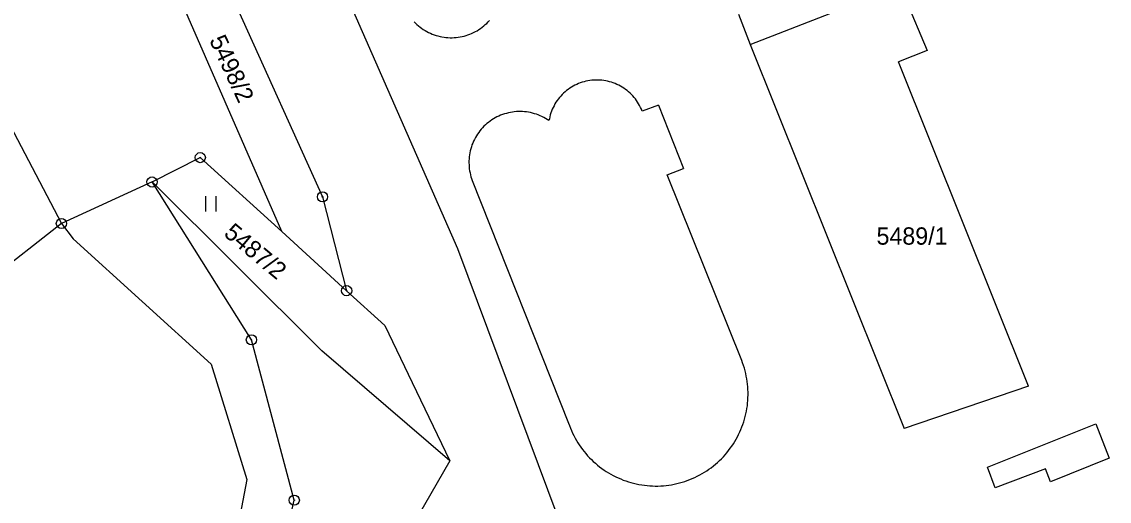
# Model space of a CAD drawing. Extents: x -644096 to -634268, y -1141430 to -1133463.
# Drawn here: x -638321.8 to -638215.2, y -1139852.7 to -1139805.7 of the extents above; entities that cross this region are included whole.
import ezdxf

# ---------------------------------------------------------------- set-up
doc = ezdxf.new("R2010")
doc.units = 0
for name, color, linetype in [('_CIVIL_CONSTRUCTION', 7, 'Continuous'), ('M_Svah_Nasyp', 7, 'Continuous'), ('svrsek_osa_sjezdy', 7, 'Continuous'), ('svrsek_osa_VRT', 7, 'Continuous'), ('terminal_VRT', 7, 'Continuous')]:
    doc.layers.add(name, color=color, linetype=linetype)

msp = doc.modelspace()

# ---------------------------------------------------------------- linework, layer by layer
at = {"layer": '_CIVIL_CONSTRUCTION'}
for centre, radius in [((-638304.27, -1139819.04), 0.5), ((-638304.27, -1139819.04), 0.0303), ((-638309, -1139821.43), 0.5), ((-638309, -1139821.43), 0.0303), ((-638292.3, -1139822.89), 0.5), ((-638292.3, -1139822.89), 0.0303), ((-638317.88, -1139825.5), 0.5), ((-638317.88, -1139825.5), 0.0303), ((-638289.93, -1139832.09), 0.5), ((-638289.93, -1139832.09), 0.0303), ((-638299.26, -1139836.91), 0.5), ((-638299.26, -1139836.91), 0.0303), ((-638295.06, -1139852.64), 0.5), ((-638295.06, -1139852.64), 0.0303)]:
    msp.add_circle(centre, radius, dxfattribs=at)
at = {"layer": 'M_Svah_Nasyp'}
for p, q in [((-638250.38, -1139807.96), (-638238.43, -1139803.28)), ((-638235.16, -1139803.48), (-638233.06, -1139808.55)), ((-638251.55, -1139804.97), (-638250.38, -1139807.96)), ((-638250.38, -1139807.96), (-638235.31, -1139845.61)), ((-638233.06, -1139808.55), (-638235.86, -1139809.63)), ((-638223.11, -1139841.45), (-638235.86, -1139809.63)), ((-638259.37, -1139813.9), (-638260.98, -1139814.47)), ((-638259.37, -1139813.9), (-638256.91, -1139820.11)), ((-638258.52, -1139820.74), (-638256.91, -1139820.11)), ((-638251.22, -1139838.93), (-638258.52, -1139820.74)), ((-638277.62, -1139821.29), (-638268.19, -1139845.07)), ((-638223.11, -1139841.45), (-638235.31, -1139845.61)), ((-638227.15, -1139849.39), (-638216.53, -1139845.14)), ((-638216.53, -1139845.14), (-638215.21, -1139848.52)), ((-638215.21, -1139848.52), (-638220.98, -1139850.84)), ((-638226.38, -1139851.42), (-638227.15, -1139849.39)), ((-638221.47, -1139849.55), (-638226.38, -1139851.42)), ((-638220.98, -1139850.84), (-638221.47, -1139849.55))]:
    msp.add_line(p, q, dxfattribs=at)
for points in [[(-638283.33, -1139805.71), (-638283.19, -1139805.85), (-638283.05, -1139805.99), (-638282.9, -1139806.12), (-638282.74, -1139806.24), (-638282.58, -1139806.36), (-638282.42, -1139806.47), (-638282.25, -1139806.57), (-638282.08, -1139806.67), (-638281.9, -1139806.76), (-638281.72, -1139806.85), (-638281.54, -1139806.93), (-638281.35, -1139806.99), (-638281.17, -1139807.06), (-638280.98, -1139807.11), (-638280.78, -1139807.16), (-638280.59, -1139807.2), (-638280.39, -1139807.23), (-638280.2, -1139807.25), (-638280, -1139807.27), (-638279.8, -1139807.28), (-638279.6, -1139807.28), (-638279.4, -1139807.27), (-638279.21, -1139807.26), (-638279.01, -1139807.23), (-638278.81, -1139807.2), (-638278.62, -1139807.16), (-638278.43, -1139807.12), (-638278.23, -1139807.06), (-638278.05, -1139807), (-638277.86, -1139806.93), (-638277.68, -1139806.86), (-638277.5, -1139806.78), (-638277.32, -1139806.68), (-638277.15, -1139806.59), (-638276.98, -1139806.48), (-638276.82, -1139806.37), (-638276.66, -1139806.26), (-638276.5, -1139806.13), (-638276.35, -1139806), (-638276.2, -1139805.87), (-638276.07, -1139805.73), (-638275.93, -1139805.58)], [(-638260.98, -1139814.47), (-638261.05, -1139814.29), (-638261.14, -1139814.11), (-638261.22, -1139813.94), (-638261.32, -1139813.77), (-638261.42, -1139813.61), (-638261.53, -1139813.45), (-638261.64, -1139813.29), (-638261.76, -1139813.14), (-638261.89, -1139812.99), (-638262.02, -1139812.85), (-638262.16, -1139812.72), (-638262.31, -1139812.59), (-638262.46, -1139812.46), (-638262.61, -1139812.35), (-638262.77, -1139812.24), (-638262.93, -1139812.13), (-638263.1, -1139812.03), (-638263.27, -1139811.94), (-638263.45, -1139811.86), (-638263.62, -1139811.78), (-638263.81, -1139811.71), (-638263.99, -1139811.65), (-638264.18, -1139811.6), (-638264.36, -1139811.55), (-638264.55, -1139811.51), (-638264.74, -1139811.48), (-638264.94, -1139811.46), (-638265.13, -1139811.44), (-638265.32, -1139811.43), (-638265.52, -1139811.43), (-638265.71, -1139811.44), (-638265.9, -1139811.46), (-638266.1, -1139811.48), (-638266.29, -1139811.51), (-638266.48, -1139811.55), (-638266.67, -1139811.6), (-638266.85, -1139811.65), (-638267.04, -1139811.72), (-638267.22, -1139811.78), (-638267.39, -1139811.86), (-638267.57, -1139811.95), (-638267.74, -1139812.04), (-638267.91, -1139812.14), (-638268.07, -1139812.24), (-638268.23, -1139812.35), (-638268.38, -1139812.47), (-638268.53, -1139812.59), (-638268.68, -1139812.72), (-638268.81, -1139812.86), (-638268.95, -1139813), (-638269.07, -1139813.15), (-638269.19, -1139813.3), (-638269.31, -1139813.45), (-638269.42, -1139813.61), (-638269.52, -1139813.78), (-638269.61, -1139813.95), (-638269.7, -1139814.12), (-638269.78, -1139814.3), (-638269.85, -1139814.48), (-638269.92, -1139814.66), (-638269.98, -1139814.84), (-638270.03, -1139815.03), (-638270.07, -1139815.22), (-638270.11, -1139815.41)], [(-638270.11, -1139815.41), (-638270.28, -1139815.3), (-638270.44, -1139815.2), (-638270.62, -1139815.1), (-638270.8, -1139815.01), (-638270.97, -1139814.93), (-638271.16, -1139814.85), (-638271.34, -1139814.79), (-638271.53, -1139814.73), (-638271.72, -1139814.67), (-638271.92, -1139814.63), (-638272.11, -1139814.59), (-638272.31, -1139814.56), (-638272.51, -1139814.54), (-638272.7, -1139814.52), (-638272.9, -1139814.52), (-638273.1, -1139814.52), (-638273.3, -1139814.53), (-638273.5, -1139814.55), (-638273.69, -1139814.57), (-638273.89, -1139814.6), (-638274.08, -1139814.65), (-638274.27, -1139814.7), (-638274.46, -1139814.75), (-638274.65, -1139814.81), (-638274.84, -1139814.89), (-638275.02, -1139814.96), (-638275.2, -1139815.05), (-638275.37, -1139815.14), (-638275.55, -1139815.24), (-638275.71, -1139815.35), (-638275.88, -1139815.46), (-638276.04, -1139815.58), (-638276.19, -1139815.7), (-638276.34, -1139815.84), (-638276.48, -1139815.97), (-638276.62, -1139816.12), (-638276.75, -1139816.26), (-638276.88, -1139816.42), (-638276.99, -1139816.57), (-638277.11, -1139816.74), (-638277.21, -1139816.91), (-638277.32, -1139817.08), (-638277.41, -1139817.25), (-638277.49, -1139817.43), (-638277.57, -1139817.61), (-638277.65, -1139817.8), (-638277.71, -1139817.98), (-638277.77, -1139818.17), (-638277.82, -1139818.37), (-638277.86, -1139818.56), (-638277.89, -1139818.76), (-638277.92, -1139818.95), (-638277.94, -1139819.15), (-638277.95, -1139819.35), (-638277.95, -1139819.54), (-638277.94, -1139819.74), (-638277.93, -1139819.94), (-638277.91, -1139820.14), (-638277.88, -1139820.33), (-638277.84, -1139820.53), (-638277.8, -1139820.72), (-638277.75, -1139820.91), (-638277.69, -1139821.1), (-638277.62, -1139821.29)], [(-638250.68, -1139840.99), (-638250.72, -1139840.73), (-638250.77, -1139840.47), (-638250.83, -1139840.2), (-638250.89, -1139839.95), (-638250.96, -1139839.69), (-638251.04, -1139839.43), (-638251.13, -1139839.18), (-638251.22, -1139838.93)], [(-638268.19, -1139845.07), (-638268.1, -1139845.32), (-638268.01, -1139845.57), (-638267.9, -1139845.82), (-638267.79, -1139846.06), (-638267.68, -1139846.3), (-638267.55, -1139846.54), (-638267.42, -1139846.77), (-638267.28, -1139847), (-638267.14, -1139847.22), (-638266.99, -1139847.44), (-638266.83, -1139847.66), (-638266.67, -1139847.87), (-638266.5, -1139848.07), (-638266.32, -1139848.28), (-638266.14, -1139848.47), (-638265.95, -1139848.66), (-638265.76, -1139848.84), (-638265.56, -1139849.02), (-638265.36, -1139849.2), (-638265.15, -1139849.36), (-638264.93, -1139849.52), (-638264.71, -1139849.68), (-638264.49, -1139849.82), (-638264.27, -1139849.96), (-638264.04, -1139850.1), (-638263.8, -1139850.22), (-638263.56, -1139850.34), (-638263.32, -1139850.46), (-638263.07, -1139850.56), (-638262.83, -1139850.66), (-638262.58, -1139850.75), (-638262.32, -1139850.83), (-638262.07, -1139850.91), (-638261.81, -1139850.98), (-638261.55, -1139851.04), (-638261.29, -1139851.09), (-638261.02, -1139851.14), (-638260.76, -1139851.18), (-638260.49, -1139851.21), (-638260.23, -1139851.23), (-638259.96, -1139851.24), (-638259.69, -1139851.25), (-638259.43, -1139851.25), (-638259.16, -1139851.24), (-638258.89, -1139851.22), (-638258.63, -1139851.19), (-638258.36, -1139851.16), (-638258.1, -1139851.12), (-638257.84, -1139851.07), (-638257.58, -1139851.01), (-638257.32, -1139850.95), (-638257.06, -1139850.88), (-638256.81, -1139850.8), (-638256.55, -1139850.71), (-638256.3, -1139850.61), (-638256.06, -1139850.51), (-638255.81, -1139850.4), (-638255.57, -1139850.29), (-638255.34, -1139850.16), (-638255.1, -1139850.03), (-638254.88, -1139849.9), (-638254.65, -1139849.75), (-638254.43, -1139849.6), (-638254.21, -1139849.45), (-638254, -1139849.28), (-638253.8, -1139849.11), (-638253.59, -1139848.94), (-638253.4, -1139848.76), (-638253.21, -1139848.57), (-638253.02, -1139848.38), (-638252.84, -1139848.18), (-638252.67, -1139847.98), (-638252.5, -1139847.77), (-638252.34, -1139847.55), (-638252.19, -1139847.34), (-638252.04, -1139847.11), (-638251.9, -1139846.89), (-638251.77, -1139846.66), (-638251.64, -1139846.42), (-638251.52, -1139846.19), (-638251.4, -1139845.95), (-638251.3, -1139845.7), (-638251.2, -1139845.45), (-638251.1, -1139845.2), (-638251.02, -1139844.95), (-638250.94, -1139844.69), (-638250.87, -1139844.44), (-638250.81, -1139844.18), (-638250.76, -1139843.91), (-638250.71, -1139843.65), (-638250.67, -1139843.39), (-638250.64, -1139843.12), (-638250.62, -1139842.86), (-638250.61, -1139842.59), (-638250.6, -1139842.32), (-638250.6, -1139842.05), (-638250.61, -1139841.79), (-638250.63, -1139841.52), (-638250.65, -1139841.26), (-638250.68, -1139840.99)]]:
    msp.add_lwpolyline(points, dxfattribs=at)
at = {"layer": 'svrsek_osa_sjezdy'}
for p, q in [((-638303.72, -1139824.32), (-638303.72, -1139822.82)), ((-638302.72, -1139824.32), (-638302.72, -1139822.82))]:
    msp.add_line(p, q, dxfattribs=at)
at = {"layer": 'terminal_VRT'}
for p, q in [((-638309, -1139821.43), (-638317.88, -1139825.5)), ((-638296.29, -1139826.3), (-638289.93, -1139832.09))]:
    msp.add_line(p, q, dxfattribs=at)
for points in [[(-638308.17, -1139741.94), (-638299.87, -1139780.51), (-638279.07, -1139827.95), (-638269.23, -1139854.31), (-638277.14, -1139875.58), (-638281.69, -1139887.83), (-638280.96, -1139891.67), (-638260.12, -1139960.99), (-638250.7, -1139982.63)], [(-638356.25, -1139762.54), (-638330.84, -1139800.76), (-638317.88, -1139825.5)], [(-638296.29, -1139826.3), (-638312.93, -1139788.11), (-638307.8, -1139762.47)], [(-638307.8, -1139762.47), (-638308.81, -1139786.25), (-638292.3, -1139822.89), (-638289.93, -1139832.09)], [(-638309, -1139821.43), (-638304.27, -1139819.04), (-638296.29, -1139826.3)], [(-638279.83, -1139848.79), (-638292.37, -1139837.99), (-638309, -1139821.43)], [(-638305.5, -1139913.89), (-638307.66, -1139909.8), (-638300.18, -1139875.41), (-638295.06, -1139852.64), (-638299.26, -1139836.91), (-638309, -1139821.43)], [(-638317.88, -1139825.5), (-638360.8, -1139859.25), (-638380.21, -1139877.86), (-638419.52, -1139912.79), (-638452.88, -1139947.38), (-638485.13, -1139987.11), (-638500.23, -1140003.75)], [(-638317.88, -1139825.5), (-638316.71, -1139826.99), (-638303.2, -1139839.31), (-638299.72, -1139850.61), (-638301.7, -1139861.08), (-638308.86, -1139873.77)], [(-638289.93, -1139832.09), (-638286.2, -1139835.5), (-638283.51, -1139841.11), (-638279.83, -1139848.79)], [(-638279.83, -1139848.79), (-638298.53, -1139881.32), (-638286.06, -1139919.57)]]:
    msp.add_lwpolyline(points, dxfattribs=at)

# ---------------------------------------------------------------- texts
at = {"layer": 'svrsek_osa_VRT'}
for s, rotation, p in [('5498/2', 295, (-638303.42, -1139807.51)), ('5487/2', 320, (-638302.06, -1139826.63))]:
    msp.add_text(s, height=1.7, rotation=rotation, dxfattribs=at).set_placement(p)
msp.add_text('5489/1', height=1.7, dxfattribs=at).set_placement((-638238.01, -1139827.58))

doc.saveas('drawing.dxf')
